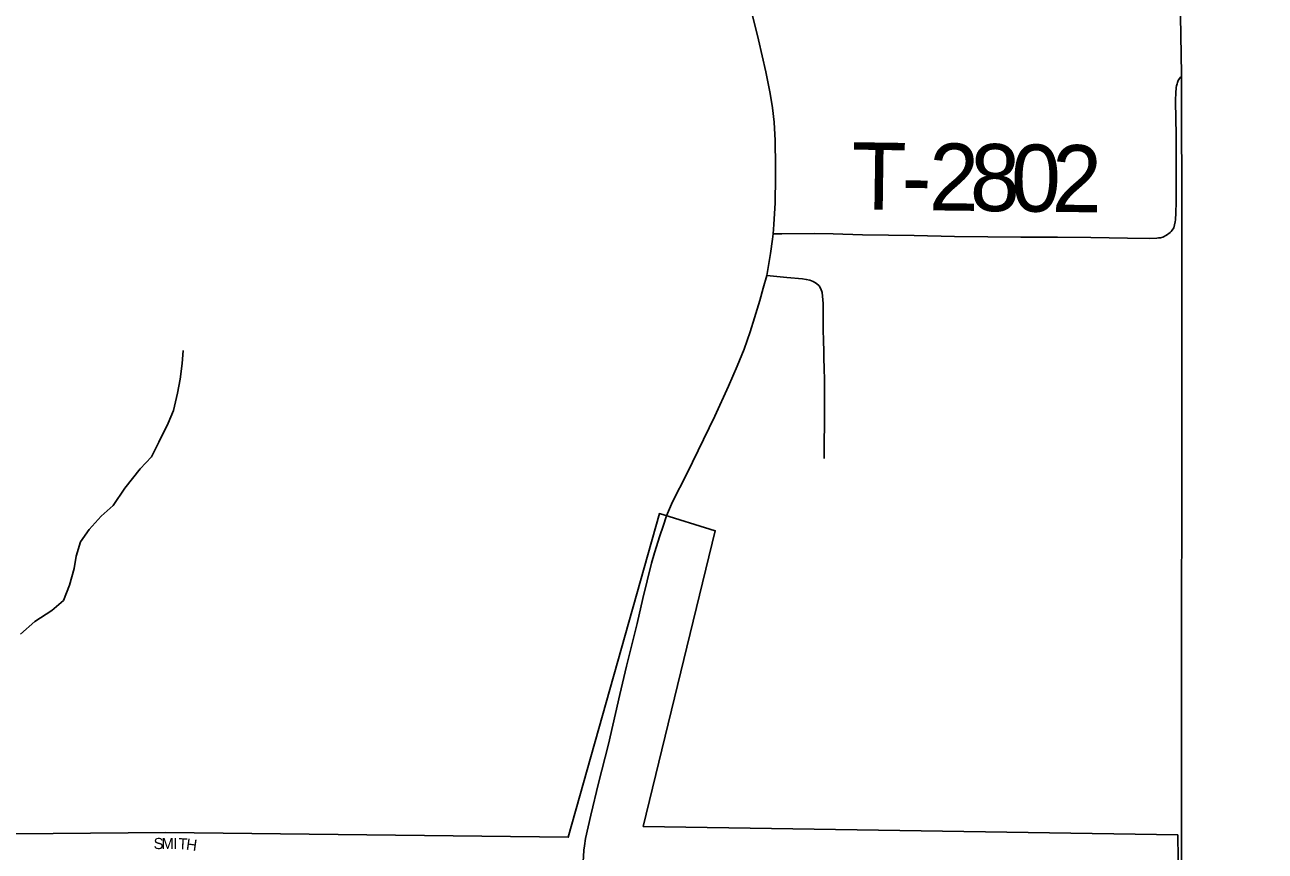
# Model space of a CAD drawing. Extents: x 1874609 to 2204689, y 815661 to 1281160.
# Drawn here: x 2040753 to 2046303, y 963721 to 967419 of the extents above; entities that cross this region are included whole.
import ezdxf

# ---------------------------------------------------------------- set-up
doc = ezdxf.new("R2010")
doc.units = 0
for name, color, linetype in [('GM_X_Adjacent_County', 7, 'Continuous'), ('GM_X_City_Street_Text', 7, 'Continuous'), ('GM_X_Corporation', 7, 'Continuous'), ('GM_X_County', 7, 'Continuous'), ('GM_X_Minor_River', 7, 'Continuous'), ('GM_X_State_Route', 7, 'Continuous'), ('GM_X_Township', 7, 'Continuous'), ('GM_X_Township_Road', 7, 'Continuous'), ('GM_X_Township_Road_Text', 7, 'Continuous')]:
    doc.layers.add(name, color=color, linetype=linetype)

msp = doc.modelspace()

# ---------------------------------------------------------------- linework, layer by layer
at = {"layer": 'GM_X_Adjacent_County'}
msp.add_lwpolyline([(2048556.5, 935944.3), (2046246.2, 935556.5), (2046239.8, 936622.7), (2046229.9, 937601.3), (2046190, 941523.5), (2046172.3, 943252.1), (2046161.5, 944312), (2046150.4, 945285.9), (2046149.8, 945341.9), (2046126.3, 947408.3), (2046060.4, 953197.3), (2046048.5, 954242.2), (2046012.1, 957166.6), (2045985.6, 960006.2), (2045955.1, 961173.1), (2045947.3, 961878.5), (2045928.8, 963577.2), (2045931, 966481.1), (2045928.4, 967197.6), (2045851.7, 971712.9), (2048366.8, 971740.7)], dxfattribs=at)
at = {"layer": 'GM_X_Corporation'}
msp.add_lwpolyline([(2039202.1, 963784.3), (2041382.4, 963803.9), (2043185.2, 963783.3), (2043593, 965231.5), (2043842.6, 965154.5), (2043520.5, 963831.2), (2045912.1, 963793.6), (2045949, 961109.2), (2046941.3, 961713.4)], dxfattribs=at)
at = {"layer": 'GM_X_County'}
msp.add_lwpolyline([(2048366.8, 971740.7), (2045851.7, 971712.9), (2045928.4, 967197.6), (2045931, 966481.1), (2045928.8, 963577.2), (2045947.3, 961878.5), (2045955.1, 961173.1), (2045985.6, 960006.2), (2046012.1, 957166.6), (2046048.5, 954242.2), (2046060.4, 953197.3), (2046126.3, 947408.3)], dxfattribs=at)
at = {"layer": 'GM_X_Minor_River'}
msp.add_lwpolyline([(2040734.9, 964691.8), (2040798.7, 964748.1), (2040874.5, 964798.5), (2040926.3, 964842.8), (2040954.1, 964911), (2040973.8, 964985.2), (2040983.5, 965041.4), (2041003.3, 965105.6), (2041041.1, 965159.8), (2041094.8, 965220.1), (2041148.7, 965268.4), (2041200.3, 965344.8), (2041270, 965431.2), (2041319.8, 965485.5), (2041353.5, 965551.7), (2041395.2, 965636), (2041419, 965692.2), (2041436.7, 965770.4), (2041448.4, 965832.6), (2041458.1, 965902.8), (2041461.9, 965960.9)], dxfattribs=at)
at = {"layer": 'GM_X_State_Route'}
for points in [[(2043624.7, 965221.5), (2043624.7, 965221.5), (2043652, 965284.1), (2043715.1, 965410.2), (2043840.6, 965667.3), (2043901.7, 965801.9), (2043941.4, 965892), (2043972.1, 965968), (2043999.3, 966045), (2044018.8, 966107.4), (2044042, 966185.9), (2044057.7, 966239.8), (2044074.1, 966297.1), (2044089.4, 966394.9), (2044098.7, 966459.6), (2044101.1, 966483.9), (2044105.1, 966524.6), (2044110.3, 966622.7), (2044112.7, 966737.3), (2044112.6, 966786.5), (2044110.4, 966901.1), (2044105.7, 966982.8), (2044098.9, 967047.8), (2044088.7, 967112.3), (2044069.2, 967208.6), (2044036, 967352.4), (2043957, 967670.9)], [(2043262, 963778), (2043262, 963778), (2043285.5, 963882), (2043320.4, 964025.1), (2043364.3, 964199.4), (2043415.3, 964422.5), (2043445.9, 964549.4), (2043470.1, 964644.3), (2043493.1, 964739.3), (2043518.4, 964850.8), (2043557.4, 965009.4), (2043570.3, 965056.3), (2043594.2, 965131.8), (2043609.1, 965174.9), (2043624.7, 965221.5)], [(2043280, 961983.2), (2043278.6, 962061.2), (2043273.5, 962224.7), (2043269.3, 962388.5), (2043268.4, 962469.7), (2043266.7, 962601.2), (2043262.1, 962813.9), (2043258.8, 962928.4), (2043257.5, 963019.6), (2043256.4, 963075.7), (2043250.7, 963288), (2043248.2, 963418.7), (2043248, 963455.5), (2043247.7, 963533.2), (2043249.3, 963631.4), (2043252.6, 963697.1), (2043254.8, 963724.5), (2043257.1, 963745.2), (2043262, 963778)]]:
    msp.add_lwpolyline(points, dxfattribs=at)
at = {"layer": 'GM_X_Township'}
msp.add_lwpolyline([(2045777.1, 977423.2), (2045851.7, 971712.9), (2045928.4, 967197.6), (2045931, 966481.1), (2045928.8, 963577.2), (2045947.3, 961878.5), (2045955.1, 961173.1), (2044638.7, 961170), (2044146.8, 961168.9), (2043701.4, 961167.9), (2043274.6, 961166.9), (2042937.3, 961166.1), (2042707.4, 961165.6), (2042503.2, 961165.1), (2041592.1, 961163), (2041365.6, 961162.5), (2040342.3, 961160.1), (2033866.7, 961145.2), (2024636.5, 961124), (2018250.3, 961108.8), (2017186.2, 961106.8), (2013327.4, 961098)], dxfattribs=at)
at = {"layer": 'GM_X_Township_Road'}
for points in [[(2045894.1, 966509.8), (2045897.5, 966523.5), (2045900.1, 966536.6), (2045901.5, 966545.5), (2045902.5, 966555.8), (2045903.2, 966568.9), (2045904.7, 966634), (2045905, 966813), (2045904.7, 966927), (2045902.3, 967073.6), (2045903.7, 967122.3), (2045904.2, 967129.5), (2045905.3, 967138.5), (2045906.6, 967146.5), (2045908.7, 967154.2), (2045910.9, 967161.4), (2045914.6, 967169.3), (2045920, 967178.4), (2045926.5, 967186.2)], [(2044101.1, 966483.9), (2044140.2, 966484), (2044288.2, 966484.5), (2044370.4, 966483), (2044501.9, 966478.9), (2044617.1, 966477), (2044732.3, 966475.4), (2044913.4, 966472.1), (2045061.6, 966469.8), (2045209.7, 966468.1), (2045291.9, 966468.4), (2045374.2, 966468.3), (2045522.4, 966466.6), (2045687, 966464.1), (2045785.7, 966462.4), (2045818.5, 966464.1), (2045826, 966465.1), (2045834.9, 966466.3), (2045844.7, 966469), (2045851.1, 966472), (2045856.1, 966474.7), (2045861.8, 966478.1), (2045867.1, 966482.1), (2045872.1, 966485.7), (2045877.4, 966489.7), (2045882.1, 966494.4), (2045886.8, 966500.1), (2045894.1, 966509.8)], [(2044329.9, 965477.6), (2044329.8, 965493.2), (2044329.8, 965525.5), (2044329.9, 965558.1), (2044331, 965622.9), (2044331.6, 965670.9), (2044332.1, 965702.9), (2044331.9, 965767.6), (2044331.6, 965799.5), (2044330.8, 965847.6), (2044330.5, 965863.6), (2044328.6, 965944.3), (2044326.8, 966018.6), (2044325.3, 966041.6), (2044325.3, 966090.6), (2044325.2, 966172.2), (2044323.1, 966204.9), (2044320.6, 966221.1), (2044315.6, 966236.7), (2044307.1, 966250.6), (2044295.1, 966261.6), (2044281, 966269.8), (2044265.7, 966275.8), (2044249.8, 966279.7), (2044233.6, 966282.1), (2044162.6, 966288.8), (2044074.1, 966297.1)]]:
    msp.add_lwpolyline(points, dxfattribs=at)

# ---------------------------------------------------------------- texts
at = {"layer": 'GM_X_City_Street_Text'}
for s, rotation, p in [('S', 359.8087, (2041329.5, 963730.1)), ('M', 359.8077, (2041364.7, 963730)), ('I', 359.7815, (2041417.4, 963729.8)), ('T', 356.8293, (2041438.8, 963729.7)), ('H', 352.1079, (2041472.8, 963727.9))]:
    msp.add_text(s, height=50, rotation=rotation, dxfattribs=at).set_placement(p)
at = {"layer": 'GM_X_Township_Road_Text'}
for s, rotation, p in [('T', 359.1773, (2044450.9, 966593.8)), ('2', 359.2713, (2044797.5, 966588.9)), ('8', 359.2817, (2044980.8, 966586.6)), ('0', 359.2928, (2045164.2, 966584.3)), ('2', 359.3073, (2045347.6, 966582)), ('-', 359.1994, (2044674.9, 966590.6))]:
    msp.add_text(s, height=300, rotation=rotation, dxfattribs=at).set_placement(p)

doc.saveas('drawing.dxf')
